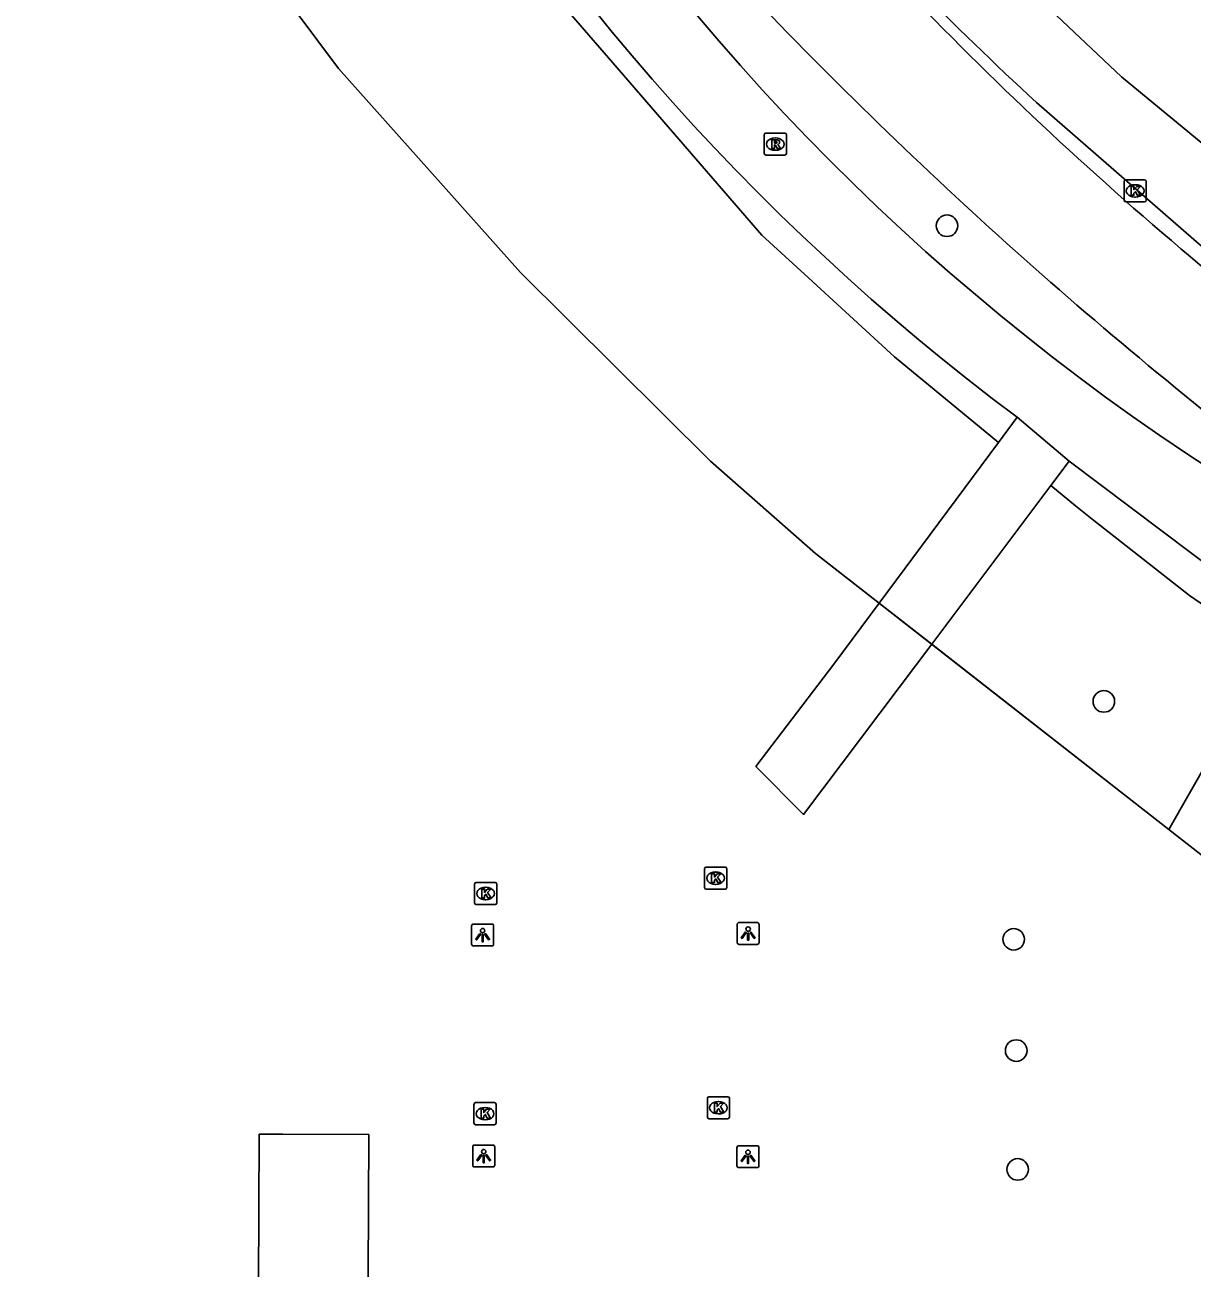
# Model space of a CAD drawing. Extents: x 160732 to 162105, y 387428 to 388479.
# Drawn here: x 161945.7 to 161998.6, y 388217.6 to 388274 of the extents above; entities that cross this region are included whole.
import ezdxf

# ---------------------------------------------------------------- set-up
doc = ezdxf.new("R2010")
doc.units = 0
for name, color, linetype in [('IMGEO_Berm_groen', 7, 'Continuous'), ('IMGEO_Boom', 7, 'Continuous'), ('IMGEO_Fietspad_gesloten', 7, 'Continuous'), ('IMGEO_Gemengd_bos', 7, 'Continuous'), ('IMGEO_Hek', 7, 'Continuous'), ('IMGEO_Kolk', 7, 'Continuous'), ('IMGEO_Lichtpunt', 7, 'Continuous'), ('IMGEO_Rijbaan_lokaal_open', 7, 'Continuous'), ('IMGEO_Rijbaan_regionaal_gesloten', 7, 'Continuous'), ('IMGEO_Rioolput', 7, 'Continuous'), ('IMGEO_Voetpad_open', 7, 'Continuous')]:
    doc.layers.add(name, color=color, linetype=linetype)

msp = doc.modelspace()

# ---------------------------------------------------------------- linework, layer by layer
at = {"layer": 'IMGEO_Berm_groen'}
for points in [[(162056.309, 388223.945), (162040.502, 388236.681), (162022.332, 388250), (162016.063, 388254.585), (162000, 388267.848), (161995.435, 388271.606), (161988.986, 388277.717), (161983.108, 388283.702), (161979.685, 388287.532), (161976.185, 388292.378), (161972.465, 388298.545), (161969.356, 388304.573), (161966.843, 388310.488), (161965.079, 388316.925), (161961.78, 388336.847), (161960.775, 388357.72)], [(161957.259, 388295.42), (161961.787, 388287.266), (161965.831, 388279.826), (161967.353, 388278.065), (161972.384, 388272.242), (161979.136, 388264.426), (161981.072, 388262.652), (161985.154, 388258.909), (161989.865, 388255.024)], [(161997.585, 388237.474), (162002.183, 388245.57), (161998.516, 388248.084), (161996.206, 388249.903), (161994.116, 388251.548), (161993.346, 388252.162), (161992.24, 388253.07)], [(162016.686, 388223.008), (162012.967, 388225.713), (162000, 388235.585), (161997.585, 388237.474)]]:
    msp.add_lwpolyline(points, dxfattribs=at)
at = {"layer": 'IMGEO_Boom'}
for centre in [(161987.53, 388264.855), (161994.638, 388243.287), (161990.553, 388232.5), (161990.667, 388227.455), (161990.734, 388222.068)]:
    msp.add_circle(centre, 0.489, dxfattribs=at)
at = {"layer": 'IMGEO_Fietspad_gesloten'}
for points in [[(161993.071, 388254.177), (161990.715, 388256.168)], [(162000.753, 388248.393), (162000, 388248.961), (161998.622, 388250), (161993.071, 388254.177)]]:
    msp.add_lwpolyline(points, dxfattribs=at)
for centre, radius, start, end in [((162054.216, 388341.272), 106.184, 184.77105, 233.27117), ((162056.84, 388342.066), 105.266, 185.21478, 237.11908)]:
    msp.add_arc(centre, radius, start, end, dxfattribs=at)
at = {"layer": 'IMGEO_Gemengd_bos'}
for points in [[(161984.458, 388247.745), (161981.577, 388250), (161976.81, 388254.182), (161968.197, 388262.741), (161959.96, 388271.989), (161957.052, 388275.884), (161954.731, 388279.426), (161949.967, 388287.616), (161948.732, 388290.149), (161945.146, 388298.931), (161941.647, 388309.911), (161940.511, 388314.808), (161939.644, 388319.401), (161939.033, 388325.572), (161938.298, 388337.268), (161937.257, 388360.112), (161936.939, 388367.077), (161936.204, 388379.438)], [(161997.585, 388237.474), (161986.84, 388245.882)]]:
    msp.add_lwpolyline(points, dxfattribs=at)
at = {"layer": 'IMGEO_Hek'}
msp.add_lwpolyline([(161937.257, 388360.112), (161938.298, 388337.268), (161939.033, 388325.572), (161939.644, 388319.401), (161940.511, 388314.808), (161941.647, 388309.911), (161945.146, 388298.931), (161948.732, 388290.149), (161949.967, 388287.616), (161954.731, 388279.426), (161957.052, 388275.884), (161959.96, 388271.989), (161968.197, 388262.741), (161976.81, 388254.182), (161981.577, 388250), (161997.585, 388237.474), (162000, 388235.585), (162012.967, 388225.713), (162020.598, 388220.164), (162027.938, 388214.475)], dxfattribs=at)
at = {"layer": 'IMGEO_Kolk'}
for p, q in [((161995.557, 388266.01), (161995.557, 388266.862)), ((161995.632, 388266.936), (161996.484, 388266.936)), ((161996.558, 388266.862), (161996.558, 388266.01)), ((161996.045, 388266.716), (161996.07, 388266.716)), ((161996.484, 388265.936), (161995.632, 388265.936)), ((161996.068, 388266.156), (161996.043, 388266.156)), ((161976.544, 388234.847), (161976.544, 388235.699)), ((161976.619, 388235.773), (161977.471, 388235.773)), ((161977.032, 388235.553), (161977.057, 388235.553)), ((161977.545, 388235.699), (161977.545, 388234.847)), ((161966.121, 388234.152), (161966.121, 388235.004)), ((161966.196, 388235.078), (161967.048, 388235.078)), ((161966.609, 388234.858), (161966.634, 388234.858)), ((161967.122, 388235.004), (161967.122, 388234.152)), ((161977.471, 388234.773), (161976.619, 388234.773)), ((161977.055, 388234.993), (161977.03, 388234.993)), ((161966.632, 388234.298), (161966.607, 388234.298)), ((161967.048, 388234.078), (161966.196, 388234.078)), ((161966.169, 388225.096), (161967.021, 388225.096)), ((161976.669, 388224.439), (161976.669, 388225.291)), ((161976.744, 388225.365), (161977.596, 388225.365)), ((161977.157, 388225.145), (161977.182, 388225.145)), ((161977.67, 388225.291), (161977.67, 388224.439)), ((161966.094, 388224.17), (161966.094, 388225.022)), ((161966.582, 388224.876), (161966.607, 388224.876)), ((161967.095, 388225.022), (161967.095, 388224.17)), ((161977.18, 388224.585), (161977.155, 388224.585)), ((161967.021, 388224.096), (161966.169, 388224.096)), ((161966.605, 388224.316), (161966.58, 388224.316)), ((161977.596, 388224.365), (161976.744, 388224.365))]:
    msp.add_line(p, q, dxfattribs=at)
for points in [[(161995.557, 388266.01), (161995.557, 388266.862)], [(161995.632, 388266.936), (161996.484, 388266.936)], [(161996.558, 388266.862), (161996.558, 388266.01)], [(161995.878, 388266.636), (161996.001, 388266.636), (161996.001, 388266.485), (161996.131, 388266.636), (161996.295, 388266.636), (161996.149, 388266.485), (161996.302, 388266.236), (161996.15, 388266.236), (161996.065, 388266.4), (161996.001, 388266.333), (161996.001, 388266.236), (161995.878, 388266.236), (161995.878, 388266.636)], [(161996.484, 388265.936), (161995.632, 388265.936)], [(161976.544, 388234.847), (161976.544, 388235.699)], [(161976.619, 388235.773), (161977.471, 388235.773)], [(161976.865, 388235.473), (161976.988, 388235.473), (161976.988, 388235.322), (161977.118, 388235.473), (161977.282, 388235.473), (161977.136, 388235.322), (161977.289, 388235.073), (161977.137, 388235.073), (161977.052, 388235.237), (161976.988, 388235.17), (161976.988, 388235.073), (161976.865, 388235.073), (161976.865, 388235.473)], [(161977.545, 388235.699), (161977.545, 388234.847)], [(161966.121, 388234.152), (161966.121, 388235.004)], [(161966.196, 388235.078), (161967.048, 388235.078)], [(161966.442, 388234.778), (161966.565, 388234.778), (161966.565, 388234.627), (161966.695, 388234.778), (161966.859, 388234.778), (161966.713, 388234.627), (161966.866, 388234.378), (161966.714, 388234.378), (161966.629, 388234.542), (161966.565, 388234.475), (161966.565, 388234.378), (161966.442, 388234.378), (161966.442, 388234.778)], [(161967.122, 388235.004), (161967.122, 388234.152)], [(161977.471, 388234.773), (161976.619, 388234.773)], [(161967.048, 388234.078), (161966.196, 388234.078)], [(161966.169, 388225.096), (161967.021, 388225.096)], [(161976.669, 388224.439), (161976.669, 388225.291)], [(161976.744, 388225.365), (161977.596, 388225.365)], [(161977.67, 388225.291), (161977.67, 388224.439)], [(161966.094, 388224.17), (161966.094, 388225.022)], [(161966.415, 388224.796), (161966.538, 388224.796), (161966.538, 388224.645), (161966.668, 388224.796), (161966.832, 388224.796), (161966.686, 388224.645), (161966.839, 388224.396), (161966.687, 388224.396), (161966.602, 388224.56), (161966.538, 388224.493), (161966.538, 388224.396), (161966.415, 388224.396), (161966.415, 388224.796)], [(161967.095, 388225.022), (161967.095, 388224.17)], [(161976.99, 388225.065), (161977.113, 388225.065), (161977.113, 388224.914), (161977.243, 388225.065), (161977.407, 388225.065), (161977.261, 388224.914), (161977.414, 388224.665), (161977.262, 388224.665), (161977.177, 388224.829), (161977.113, 388224.762), (161977.113, 388224.665), (161976.99, 388224.665), (161976.99, 388225.065)], [(161967.021, 388224.096), (161966.169, 388224.096)], [(161977.596, 388224.365), (161976.744, 388224.365)]]:
    msp.add_lwpolyline(points, dxfattribs=at)
for centre, start, end in [((161995.634, 388266.86), 91.552, 178.448), ((161995.634, 388266.86), 91.552, 178.448), ((161996.482, 388266.86), 1.552, 88.448), ((161996.482, 388266.86), 1.552, 88.448), ((161995.634, 388266.012), 181.552, 268.448), ((161995.634, 388266.012), 181.552, 268.448), ((161996.482, 388266.012), 271.552, 358.448), ((161996.482, 388266.012), 271.552, 358.448), ((161976.621, 388235.697), 91.552, 178.448), ((161976.621, 388235.697), 91.552, 178.448), ((161977.469, 388235.697), 1.552, 88.448), ((161977.469, 388235.697), 1.552, 88.448), ((161966.198, 388235.002), 91.552, 178.448), ((161966.198, 388235.002), 91.552, 178.448), ((161967.046, 388235.002), 1.552, 88.448), ((161967.046, 388235.002), 1.552, 88.448), ((161976.621, 388234.849), 181.552, 268.448), ((161976.621, 388234.849), 181.552, 268.448), ((161977.469, 388234.849), 271.552, 358.448), ((161977.469, 388234.849), 271.552, 358.448), ((161966.198, 388234.154), 181.552, 268.448), ((161966.198, 388234.154), 181.552, 268.448), ((161967.046, 388234.154), 271.552, 358.448), ((161967.046, 388234.154), 271.552, 358.448), ((161966.171, 388225.02), 91.552, 178.448), ((161966.171, 388225.02), 91.552, 178.448), ((161967.019, 388225.02), 1.552, 88.448), ((161967.019, 388225.02), 1.552, 88.448), ((161976.746, 388225.289), 91.552, 178.448), ((161976.746, 388225.289), 91.552, 178.448), ((161977.594, 388225.289), 1.552, 88.448), ((161977.594, 388225.289), 1.552, 88.448), ((161966.171, 388224.172), 181.552, 268.448), ((161966.171, 388224.172), 181.552, 268.448), ((161967.019, 388224.172), 271.552, 358.448), ((161967.019, 388224.172), 271.552, 358.448), ((161976.746, 388224.441), 181.552, 268.448), ((161976.746, 388224.441), 181.552, 268.448), ((161977.594, 388224.441), 271.552, 358.448), ((161977.594, 388224.441), 271.552, 358.448)]:
    msp.add_arc(centre, 0.0765, start, end, dxfattribs=at)
for centre, major_axis, ratio, start_param, end_param in [((161996.044, 388266.436), (-0.387, 0.002), 0.722429, 4.712389, 7.853982), ((161996.069, 388266.436), (-0.39, 0.002), 0.717154, 1.570796, 4.712389), ((161977.031, 388235.273), (-0.387, 0.002), 0.722429, 4.712389, 7.853982), ((161977.056, 388235.273), (-0.39, 0.002), 0.717154, 1.570796, 4.712389), ((161966.608, 388234.578), (-0.387, 0.002), 0.722429, 4.712389, 7.853982), ((161966.633, 388234.578), (-0.39, 0.002), 0.717154, 1.570796, 4.712389), ((161977.156, 388224.865), (-0.387, 0.002), 0.722429, 4.712389, 7.853982), ((161977.181, 388224.865), (-0.39, 0.002), 0.717154, 1.570796, 4.712389), ((161966.581, 388224.596), (-0.387, 0.002), 0.722429, 4.712389, 7.853982), ((161966.606, 388224.596), (-0.39, 0.002), 0.717154, 1.570796, 4.712389)]:
    msp.add_ellipse(centre, major_axis=major_axis, ratio=ratio, start_param=start_param, end_param=end_param, dxfattribs=at)
at = {"layer": 'IMGEO_Lichtpunt'}
for p, q in [((161965.987, 388233.099), (161965.987, 388232.292)), ((161965.987, 388233.099), (161965.987, 388232.292)), ((161966.889, 388233.194), (161966.081, 388233.194)), ((161966.889, 388233.194), (161966.081, 388233.194)), ((161966.983, 388232.292), (161966.983, 388233.099)), ((161966.983, 388232.292), (161966.983, 388233.099)), ((161978.02, 388233.169), (161978.02, 388232.362)), ((161978.02, 388233.169), (161978.02, 388232.362)), ((161978.922, 388233.264), (161978.114, 388233.264)), ((161978.922, 388233.264), (161978.114, 388233.264)), ((161979.016, 388232.362), (161979.016, 388233.169)), ((161979.016, 388232.362), (161979.016, 388233.169)), ((161966.081, 388232.198), (161966.889, 388232.198)), ((161966.081, 388232.198), (161966.889, 388232.198)), ((161978.114, 388232.268), (161978.922, 388232.268)), ((161978.114, 388232.268), (161978.922, 388232.268)), ((161966.037, 388223.079), (161966.037, 388222.272)), ((161966.037, 388223.079), (161966.037, 388222.272)), ((161966.939, 388223.174), (161966.131, 388223.174)), ((161966.939, 388223.174), (161966.131, 388223.174)), ((161967.033, 388222.272), (161967.033, 388223.079)), ((161967.033, 388222.272), (161967.033, 388223.079)), ((161978.013, 388223.049), (161978.013, 388222.242)), ((161978.013, 388223.049), (161978.013, 388222.242)), ((161978.915, 388223.144), (161978.107, 388223.144)), ((161978.915, 388223.144), (161978.107, 388223.144)), ((161979.009, 388222.242), (161979.009, 388223.049)), ((161979.009, 388222.242), (161979.009, 388223.049)), ((161966.131, 388222.178), (161966.939, 388222.178)), ((161966.131, 388222.178), (161966.939, 388222.178)), ((161978.107, 388222.148), (161978.915, 388222.148)), ((161978.107, 388222.148), (161978.915, 388222.148))]:
    msp.add_line(p, q, dxfattribs=at)
for points in [[(161966.361, 388232.763), (161966.4, 388232.735), (161966.212, 388232.473), (161966.174, 388232.5), (161966.361, 388232.763)], [(161966.463, 388232.715), (161966.51, 388232.715), (161966.51, 388232.393), (161966.463, 388232.393), (161966.463, 388232.715)], [(161966.573, 388232.735), (161966.611, 388232.762), (161966.798, 388232.5), (161966.759, 388232.472), (161966.573, 388232.735)], [(161978.394, 388232.833), (161978.433, 388232.805), (161978.245, 388232.543), (161978.207, 388232.57), (161978.394, 388232.833)], [(161978.496, 388232.785), (161978.543, 388232.785), (161978.543, 388232.463), (161978.496, 388232.463), (161978.496, 388232.785)], [(161978.606, 388232.805), (161978.644, 388232.832), (161978.831, 388232.57), (161978.792, 388232.542), (161978.606, 388232.805)], [(161966.411, 388222.743), (161966.45, 388222.715), (161966.262, 388222.453), (161966.224, 388222.48), (161966.411, 388222.743)], [(161966.513, 388222.695), (161966.56, 388222.695), (161966.56, 388222.373), (161966.513, 388222.373), (161966.513, 388222.695)], [(161966.623, 388222.715), (161966.661, 388222.742), (161966.848, 388222.48), (161966.809, 388222.452), (161966.623, 388222.715)], [(161978.387, 388222.713), (161978.426, 388222.685), (161978.238, 388222.423), (161978.2, 388222.45), (161978.387, 388222.713)], [(161978.489, 388222.665), (161978.536, 388222.665), (161978.536, 388222.343), (161978.489, 388222.343), (161978.489, 388222.665)], [(161978.599, 388222.685), (161978.637, 388222.712), (161978.824, 388222.45), (161978.785, 388222.422), (161978.599, 388222.685)]]:
    msp.add_lwpolyline(points, dxfattribs=at)
for centre in [(161966.486, 388232.897), (161978.519, 388232.967), (161966.536, 388222.877), (161978.512, 388222.847)]:
    msp.add_circle(centre, 0.0994, dxfattribs=at)
for centre, start, end in [((161966.081, 388233.099), 90, 180), ((161966.081, 388233.099), 90, 180), ((161966.889, 388233.099), 0, 90), ((161966.889, 388233.099), 0, 90), ((161978.114, 388233.169), 90, 180), ((161978.114, 388233.169), 90, 180), ((161978.922, 388233.169), 0, 90), ((161978.922, 388233.169), 0, 90), ((161966.081, 388232.292), 180, 270), ((161966.081, 388232.292), 180, 270), ((161966.889, 388232.292), 270, 0), ((161966.889, 388232.292), 270, 360), ((161978.114, 388232.362), 180, 270), ((161978.114, 388232.362), 180, 270), ((161978.922, 388232.362), 270, 0), ((161978.922, 388232.362), 270, 360), ((161966.131, 388223.079), 90, 180), ((161966.131, 388223.079), 90, 180), ((161966.939, 388223.079), 0, 90), ((161966.939, 388223.079), 0, 90), ((161978.107, 388223.049), 90, 180), ((161978.107, 388223.049), 90, 180), ((161978.915, 388223.049), 0, 90), ((161978.915, 388223.049), 0, 90), ((161966.131, 388222.272), 180, 270), ((161966.131, 388222.272), 180, 270), ((161966.939, 388222.272), 270, 0), ((161966.939, 388222.272), 270, 360), ((161978.107, 388222.242), 180, 270), ((161978.107, 388222.242), 180, 270), ((161978.915, 388222.242), 270, 0), ((161978.915, 388222.242), 270, 360)]:
    msp.add_arc(centre, 0.0946, start, end, dxfattribs=at)
at = {"layer": 'IMGEO_Rijbaan_lokaal_open'}
msp.add_lwpolyline([(161991.579, 388270.445), (162000, 388263.115), (162002.788, 388260.688)], dxfattribs=at)
msp.add_arc((162104.595, 388392.65), 166.453, 221.9184, 227.23698, dxfattribs=at)
at = {"layer": 'IMGEO_Rijbaan_regionaal_gesloten'}
for centre, radius, start, end in [((162130.602, 388420.083), 209.868, 222.24493, 231.49521), ((162105.826, 388390.929), 166.604, 224.28965, 230.50353)]:
    msp.add_arc(centre, radius, start, end, dxfattribs=at)
at = {"layer": 'IMGEO_Rioolput'}
for p, q in [((161979.324, 388269.056), (161980.176, 388269.056)), ((161979.249, 388268.13), (161979.249, 388268.982)), ((161979.737, 388268.836), (161979.762, 388268.836)), ((161980.25, 388268.982), (161980.25, 388268.13)), ((161980.176, 388268.056), (161979.324, 388268.056)), ((161979.76, 388268.276), (161979.735, 388268.276))]:
    msp.add_line(p, q, dxfattribs=at)
for points in [[(161979.324, 388269.056), (161980.176, 388269.056)], [(161979.249, 388268.13), (161979.249, 388268.982)], [(161979.838, 388268.754), (161979.586, 388268.756), (161979.586, 388268.356)], [(161979.586, 388268.356), (161979.71, 388268.356), (161979.71, 388268.518), (161979.721, 388268.518)], [(161979.764, 388268.675), (161979.71, 388268.675), (161979.71, 388268.594)], [(161979.71, 388268.594), (161979.762, 388268.594)], [(161979.768, 388268.489), (161979.839, 388268.356), (161979.979, 388268.356), (161979.914, 388268.482)], [(161980.25, 388268.982), (161980.25, 388268.13)], [(161980.176, 388268.056), (161979.324, 388268.056)]]:
    msp.add_lwpolyline(points, dxfattribs=at)
for centre, radius, start, end in [((161979.326, 388268.98), 0.0765, 91.552, 178.448), ((161979.326, 388268.98), 0.0765, 91.552, 178.448), ((161980.174, 388268.98), 0.0765, 1.552, 88.448), ((161980.174, 388268.98), 0.0765, 1.552, 88.448), ((161979.72, 388268.465), 0.0533, 26.0293, 88.6989), ((161979.746, 388268.783), 0.19, 274.7715, 282.9687), ((161979.77, 388268.579), 0.0964, 77.0061, 93.1865), ((161979.784, 388268.636), 0.0378, 276.6634, 79.6772), ((161979.837, 388268.644), 0.109, 350.3612, 89.416), ((161979.835, 388268.644), 0.112, 277.5842, 350.9817), ((161979.819, 388268.429), 0.108, 29.5134, 73.7905), ((161979.326, 388268.132), 0.0765, 181.552, 268.448), ((161979.326, 388268.132), 0.0765, 181.552, 268.448), ((161980.174, 388268.132), 0.0765, 271.552, 358.448), ((161980.174, 388268.132), 0.0765, 271.552, 358.448)]:
    msp.add_arc(centre, radius, start, end, dxfattribs=at)
for centre, major_axis, ratio, start_param, end_param in [((161979.736, 388268.556), (-0.387, 0.002), 0.722429, 4.712389, 7.853982), ((161979.761, 388268.556), (-0.39, 0.002), 0.717154, 1.570796, 4.712389)]:
    msp.add_ellipse(centre, major_axis=major_axis, ratio=ratio, start_param=start_param, end_param=end_param, dxfattribs=at)
at = {"layer": 'IMGEO_Voetpad_open'}
for points in [[(161989.865, 388255.024), (161990.715, 388256.168)], [(161984.458, 388247.745), (161989.865, 388255.024)], [(161992.24, 388253.07), (161993.071, 388254.177)], [(161992.24, 388253.07), (161986.84, 388245.882)], [(161986.84, 388245.882), (161985.366, 388243.919), (161981.033, 388238.16), (161978.867, 388240.338), (161982.401, 388244.976), (161984.458, 388247.745)], [(161984.458, 388247.745), (161986.84, 388245.882)], [(161961.324, 388223.657), (161961.303, 388217.279), (161961.327, 388213.381), (161958.031, 388213.361), (161956.317, 388213.461), (161956.353, 388223.664), (161957.426, 388223.67), (161961.324, 388223.657)]]:
    msp.add_lwpolyline(points, dxfattribs=at)

doc.saveas('drawing.dxf')
